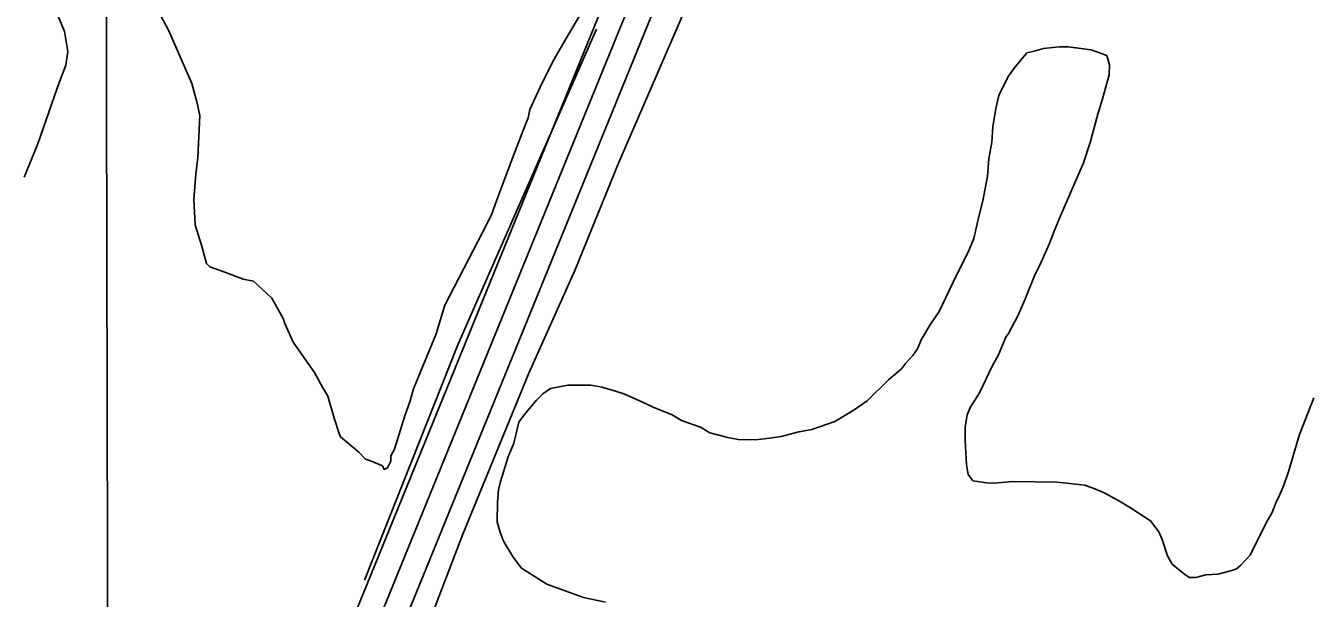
# Model space of a CAD drawing. Extents: x 3329332 to 3367211, y 631066 to 656469.
# Drawn here: x 3349160 to 3349953, y 653757 to 654110 of the extents above; entities that cross this region are included whole.
import ezdxf

# ---------------------------------------------------------------- set-up
doc = ezdxf.new("R2010")
doc.units = 0
for name, color, linetype in [('V-GRID-MAJR', 7, 'Continuous'), ('V-ROAD-CNTR', 7, 'Continuous'), ('V-SITE-VEGE', 7, 'Continuous'), ('V-TOPO-SHOR', 7, 'Continuous')]:
    doc.layers.add(name, color=color, linetype=linetype)

msp = doc.modelspace()

# ---------------------------------------------------------------- linework, layer by layer
at = {"layer": 'V-GRID-MAJR'}
msp.add_spline([(3349243.288, 636477.8690000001), (3349231.8340000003, 642535.737), (3349220.373, 648597.073), (3349208.912, 654658.432), (3349208.9050000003, 654661.8740000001)], degree=3, dxfattribs=at)
at = {"layer": 'V-ROAD-CNTR'}
for points in [[(3348890.0741823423, 652554.6658639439), (3348987.6169872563, 652793.725385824), (3349357.817246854, 653734.4575043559), (3349739.385483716, 654671.5506301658)], [(3347836.60728928, 649939.1030950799), (3348421.9921185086, 651367.782237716), (3349001.540959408, 652788.1453969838), (3349371.7432190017, 653728.882515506), (3349753.277455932, 654665.89364148)], [(3347850.4872615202, 649933.4161064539), (3348435.8760907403, 651362.10524907), (3349015.46493156, 652782.565408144), (3349385.66919115, 653723.307526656), (3349767.1694281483, 654660.236652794)]]:
    msp.add_lwpolyline(points, dxfattribs=at)
at = {"layer": 'V-SITE-VEGE'}
for p, q in [((3349787.366, 654096.397), (3349797.004, 654097.409)), ((3349797.004, 654097.409), (3349802.665, 654097.337)), ((3349802.665, 654097.337), (3349816.796, 654095.464)), ((3349770.241, 654085.2870000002), (3349777.1410000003, 654093.6940000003)), ((3349777.1410000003, 654093.6940000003), (3349781.683, 654094.7690000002)), ((3349781.683, 654094.7690000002), (3349787.366, 654096.397)), ((3349816.796, 654095.464), (3349826.379, 654091.947)), ((3349826.379, 654091.947), (3349828.007, 654086.2660000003)), ((3349765.6350000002, 654079.1160000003), (3349770.241, 654085.2870000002)), ((3349828.007, 654086.2660000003), (3349827.929, 654080.0380000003)), ((3349759.825, 654067.297), (3349765.6350000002, 654079.1160000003)), ((3349827.929, 654080.0380000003), (3349823.782, 654065.3680000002)), ((3349758.029, 654059.394), (3349759.825, 654067.297)), ((3349823.782, 654065.3680000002), (3349820.833, 654055.779)), ((3349756.188, 654048.093), (3349758.029, 654059.394)), ((3349820.833, 654055.779), (3349816.0840000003, 654038.2850000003)), ((3349755.502, 654038.476), (3349756.188, 654048.093)), ((3349753.677, 654028.308), (3349755.502, 654038.476)), ((3349816.0840000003, 654038.2850000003), (3349811.965, 654025.881)), ((3349752.9760000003, 654017.558), (3349753.677, 654028.308)), ((3349811.965, 654025.881), (3349801.465, 654001.1)), ((3349749.9560000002, 654002.308), (3349752.9760000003, 654017.558)), ((3349747.5700000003, 653992.711), (3349749.9560000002, 654002.308)), ((3349801.465, 654001.1), (3349797.967, 653993.2150000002)), ((3349744.569, 653979.162), (3349747.5700000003, 653992.711)), ((3349797.967, 653993.2150000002), (3349793.8850000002, 653983.6410000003)), ((3349741.0670000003, 653970.712), (3349744.569, 653979.162)), ((3349793.8850000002, 653983.6410000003), (3349790.957, 653975.752)), ((3349733.525, 653956.085), (3349741.0670000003, 653970.712)), ((3349790.957, 653975.752), (3349785.132, 653962.8000000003)), ((3349785.132, 653962.8000000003), (3349782.232, 653957.174)), ((3349723.057, 653934.132), (3349733.525, 653956.085)), ((3349782.232, 653957.174), (3349775.808, 653941.4010000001)), ((3349775.808, 653941.4010000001), (3349771.724, 653931.826)), ((3349717.866, 653926.27), (3349723.057, 653934.132)), ((3349771.724, 653931.826), (3349765.9220000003, 653920.5750000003)), ((3349712.086, 653916.7140000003), (3349717.866, 653926.27)), ((3349709.7490000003, 653911.084), (3349712.086, 653916.7140000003)), ((3349764.1950000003, 653918.332), (3349759.526, 653907.0660000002)), ((3349765.9220000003, 653920.5750000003), (3349764.1950000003, 653918.332)), ((3349702.276, 653902.118), (3349706.87, 653907.1560000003)), ((3349706.87, 653907.1560000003), (3349709.7490000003, 653911.084)), ((3349759.526, 653907.0660000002), (3349756.051, 653900.8830000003)), ((3349691.958, 653892.056), (3349699.968, 653898.7490000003)), ((3349699.968, 653898.7490000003), (3349702.276, 653902.118)), ((3349756.051, 653900.8830000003), (3349747.914, 653883.9950000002)), ((3349678.773, 653879.197), (3349691.958, 653892.056)), ((3349474.944, 653879.475), (3349478.9560000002, 653883.389)), ((3349478.9560000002, 653883.389), (3349483.529, 653886.729)), ((3349483.529, 653886.729), (3349494.312, 653888.859)), ((3349494.312, 653888.859), (3349508.466, 653888.681)), ((3349508.466, 653888.681), (3349515.247, 653887.465)), ((3349515.247, 653887.465), (3349523.707, 653885.0950000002)), ((3349523.707, 653885.0950000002), (3349528.784, 653883.3340000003)), ((3349528.784, 653883.334), (3349539.485, 653878.67)), ((3349747.914, 653883.9950000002), (3349742.1380000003, 653875.009)), ((3349467.473, 653870.5090000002), (3349474.944, 653879.475)), ((3349539.485, 653878.6700000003), (3349546.8000000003, 653875.1810000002)), ((3349546.8000000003, 653875.181), (3349558.632, 653870.5030000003)), ((3349670.207, 653873.0750000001), (3349678.773, 653879.197)), ((3349742.1380000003, 653875.009), (3349740.383, 653870.5010000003)), ((3349945.198, 653858.322), (3349953.973, 653880.8600000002)), ((3349464.018, 653866.02), (3349467.473, 653870.5090000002)), ((3349558.632, 653870.5030000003), (3349564.251, 653867.0380000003)), ((3349658.799, 653866.4230000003), (3349670.207, 653873.0750000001)), ((3349740.383, 653870.5010000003), (3349739.1520000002, 653862.59)), ((3349461.024, 653853.0380000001), (3349464.018, 653866.02)), ((3349564.251, 653867.0380000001), (3349576.091, 653862.925)), ((3349576.091, 653862.9250000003), (3349581.71, 653859.4580000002)), ((3349581.71, 653859.458), (3349592.995, 653856.486)), ((3349625.845, 653857.209), (3349636.636, 653859.9070000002)), ((3349636.636, 653859.9070000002), (3349644.582, 653861.5040000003)), ((3349644.582, 653861.504), (3349658.799, 653866.4230000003)), ((3349739.1520000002, 653862.59), (3349739.054, 653854.6640000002)), ((3349457.524, 653844.588), (3349461.024, 653853.0380000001)), ((3349592.995, 653856.486), (3349599.2090000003, 653855.2760000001)), ((3349599.2090000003, 653855.2760000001), (3349609.965, 653855.143)), ((3349609.965, 653855.143), (3349618.47, 653856.169)), ((3349618.47, 653856.169), (3349625.845, 653857.209)), ((3349739.054, 653854.6640000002), (3349740.002, 653839.9300000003)), ((3349942.2490000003, 653848.733), (3349945.198, 653858.322)), ((3349452.803, 653829.3590000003), (3349457.524, 653844.588)), ((3349938.107, 653834.6280000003), (3349942.2490000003, 653848.733)), ((3349740.002, 653839.9300000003), (3349741.057, 653833.6900000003)), ((3349451.607, 653824.2780000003), (3349452.803, 653829.3590000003)), ((3349741.057, 653833.6900000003), (3349743.838, 653829.6930000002)), ((3349743.838, 653829.6930000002), (3349752.315, 653828.4530000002)), ((3349752.315, 653828.4530000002), (3349757.41, 653828.3900000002)), ((3349757.41, 653828.3900000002), (3349768.181, 653829.3870000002)), ((3349768.181, 653829.3870000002), (3349795.921, 653829.0410000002)), ((3349795.921, 653829.041), (3349812.883, 653827.13)), ((3349935.171, 653826.172), (3349938.107, 653834.6280000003)), ((3349450.944, 653816.36), (3349451.607, 653824.2780000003)), ((3349812.883, 653827.13), (3349819.08, 653824.79)), ((3349819.08, 653824.79), (3349824.716, 653822.455)), ((3349824.716, 653822.455), (3349834.276, 653817.2390000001)), ((3349932.256, 653819.414), (3349935.171, 653826.172)), ((3349450.794, 653804.4690000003), (3349450.944, 653816.36)), ((3349834.276, 653817.2390000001), (3349841.02, 653813.192)), ((3349841.02, 653813.192), (3349853.3740000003, 653805.11)), ((3349928.173, 653809.837), (3349931.103, 653817.73)), ((3349931.103, 653817.73), (3349932.256, 653819.414)), ((3349452.4220000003, 653798.7880000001), (3349450.794, 653804.4690000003)), ((3349853.3740000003, 653805.11), (3349858.383, 653798.2540000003)), ((3349914.828, 653783.961), (3349924.707, 653804.2220000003)), ((3349924.707, 653804.2220000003), (3349928.173, 653809.837)), ((3349454.61, 653792.534), (3349452.4220000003, 653798.7880000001)), ((3349858.383, 653798.2540000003), (3349860.595, 653793.6970000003)), ((3349460.717, 653782.832), (3349454.61, 653792.534)), ((3349860.595, 653793.6970000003), (3349863.863, 653783.4630000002)), ((3349465.7260000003, 653775.9760000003), (3349460.717, 653782.832)), ((3349863.863, 653783.4630000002), (3349866.63, 653778.3330000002)), ((3349909.089, 653777.804), (3349914.828, 653783.961)), ((3349481.4590000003, 653766.153), (3349465.7260000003, 653775.9760000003)), ((3349866.63, 653778.3330000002), (3349874.478, 653772.0060000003)), ((3349874.478, 653772.0060000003), (3349877.286, 653770.274)), ((3349887.4990000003, 653771.8450000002), (3349894.866, 653772.3200000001)), ((3349894.866, 653772.3200000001), (3349903.386, 653774.478)), ((3349903.386, 653774.478), (3349906.23, 653775.574)), ((3349906.23, 653775.574), (3349909.089, 653777.804)), ((3349504.003, 653757.9450000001), (3349481.4590000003, 653766.153)), ((3349877.286, 653770.274), (3349881.251, 653770.225)), ((3349881.251, 653770.225), (3349887.4990000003, 653771.8450000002)), ((3349517.557, 653754.9450000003), (3349504.003, 653757.9450000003))]:
    msp.add_line(p, q, dxfattribs=at)
for points in [[(3349243.483, 654116.519), (3349248.552, 654107.1230000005), (3349262.671, 654074.7930000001), (3349265.6380000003, 654063.3510000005), (3349267.611, 654055.028000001), (3349266.2490000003, 654029.1190000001), (3349265.083, 654018.764), (3349263.851, 654003.2200000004), (3349264.694, 653987.653), (3349268.688, 653975.1580000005), (3349271.6559999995, 653963.712), (3349273.704, 653961.6120000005), (3349282.995, 653958.3870000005), (3349294.3510000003, 653954.094), (3349300.5589999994, 653952.9800000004), (3349311.8370000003, 653942.4700000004), (3349318.9420000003, 653929.9360000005), (3349319.9390000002, 653926.811), (3349324.981, 653915.34), (3349338.2299999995, 653896.5060000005), (3349343.2970000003, 653887.11), (3349346.344, 653881.884), (3349350.323, 653868.3550000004), (3349353.3170000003, 653858.985), (3349354.329, 653856.8940000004), (3349365.6199999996, 653847.4200000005), (3349369.7139999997, 653843.2220000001), (3349372.8119999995, 653842.1460000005), (3349380.032, 653838.9450000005), (3349381.0429999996, 653836.858), (3349383.13, 653837.868), (3349385.256, 653841.991), (3349385.295, 653845.1020000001), (3349387.421, 653849.224), (3349393.9009999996, 653869.885), (3349397.128, 653879.178), (3349399.291, 653886.412), (3349413.201, 653920.462), (3349418.6040000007, 653938.0260000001), (3349441.9859999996, 653983.366), (3349447.3000000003, 653993.672), (3349450.5300000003, 654002.966), (3349460.1839999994, 654028.7720000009), (3349466.613, 654045.285), (3349469.826, 654053.5430000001), (3349470.928, 654058.714), (3349478.3949999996, 654075.215), (3349485.8329999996, 654089.6410000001), (3349491.136, 654098.91), (3349513.3889999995, 654137.0050000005)], [(3349159.2759999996, 654016.9700000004), (3349167.828, 654037.605), (3349176.436, 654062.388), (3349180.739, 654074.781), (3349185.0289999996, 654086.1349999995), (3349186.168, 654094.4150000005), (3349184.251, 654106.887), (3349180.2179999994, 654116.2710000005)]]:
    msp.add_lwpolyline(points, dxfattribs=at)
at = {"layer": 'V-TOPO-SHOR'}
for points in [[(3349344.96, 653582.947), (3349366.335, 653635.212), (3349394.685, 653705.705), (3349429.558, 653796.838), (3349470.316, 653896.093), (3349498.576, 653959.355), (3349525.4250000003, 654025.528), (3349563.637, 654113.73), (3349604.4250000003, 654215.392), (3349636.1890000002, 654289.2170000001)], [(3349511.97, 654108.241), (3349426.583, 653913.527), (3349369.073, 653768.627)]]:
    msp.add_lwpolyline(points, dxfattribs=at)

doc.saveas('drawing.dxf')
